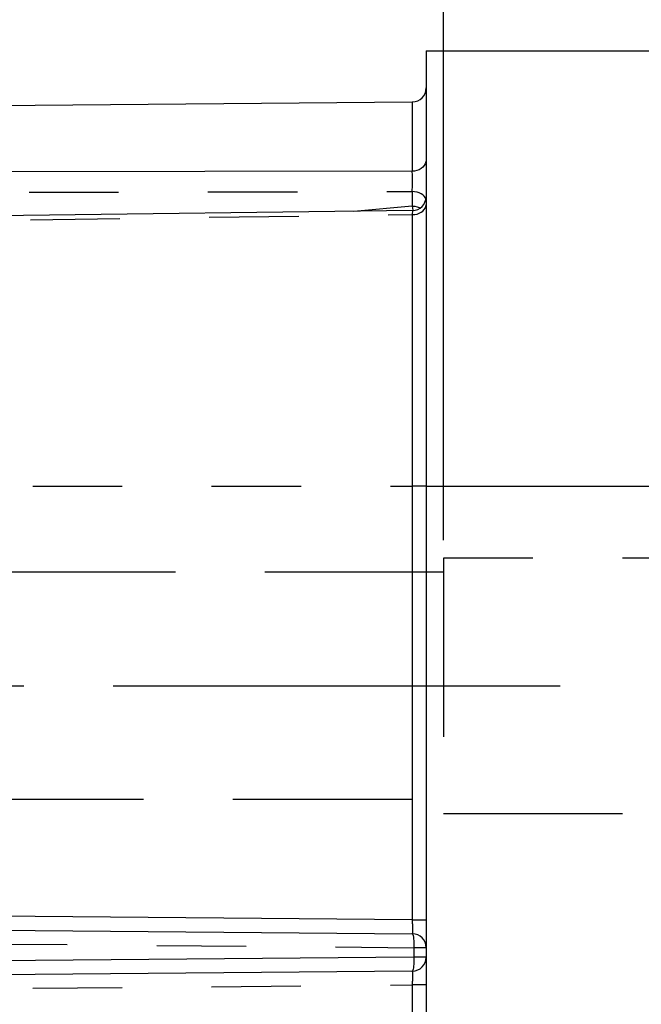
# Model space of a CAD drawing. Extents: x 2651 to 11825, y -3833 to 1075.
# Tile 441 of 656: x 4825 to 4842, y -3075 to -3048. Entities that reach past the tile are written whole.
import ezdxf

# ---------------------------------------------------------------- set-up
doc = ezdxf.new("R2010")
doc.units = 0
doc.header["$LTSCALE"] = 10
for name, pattern in [('CENTER', [2, 1.25, -0.25, 0.25, -0.25]), ('DASHED', [0.75, 0.5, -0.25]), ('PHANTOM', [2.5, 1.25, -0.25, 0.25, -0.25, 0.25, -0.25])]:
    doc.linetypes.add(name, pattern=pattern)
doc.layers.get('0').update_dxf_attribs({"linetype": 'CONTINUOUS'})
doc.layers.get('Defpoints').update_dxf_attribs({"linetype": 'CONTINUOUS'})
for name, color, linetype in [('108', 7, 'CONTINUOUS'), ('CEN', 1, 'CENTER'), ('DIM', 3, 'CONTINUOUS'), ('LAYER_108', 7, 'CONTINUOUS')]:
    doc.layers.add(name, color=color, linetype=linetype)
doc.styles.get("Standard").update_dxf_attribs({"font": 'romans.shx'})
doc.dimstyles.new('1-1', dxfattribs={"dimtxt": 2.5, "dimasz": 2.5, "dimexe": 1, "dimexo": 0.5, "dimtad": 0, "dimrnd": 1.38778e-17, "dimzin": 9, "dimdsep": 46, "dimtxsty": 'Standard', "dimblk": 'CLOSED', "dimcen": 0, "dimclrd": 3, "dimclre": 3, "dimclrt": 3, "dimazin": 2, "dimtfac": 0.75, "dimtofl": 0, "dimtmove": 0, "dimatfit": 3, "dimfxl": 0, "dimtolj": 1, "dimarcsym": 0})

# ---------------------------------------------------------------- blocks, each defined once
blk = doc.blocks.new('*D750')
at = {"layer": 'Defpoints', "color": 0}
for p in [(4836.454, -3042.546), (4836.454, -3062.788), (4876.454, -3109.358)]:
    blk.add_point(p, dxfattribs=at)
at = {"layer": 'DIM', "color": 3, "lineweight": -2}
blk.add_line((4836.454, -3062.288), (4836.454, -3042.546), dxfattribs=at)
at = {"layer": 'DIM', "color": 3, "insert": (4836.454, -3039.897), "char_height": 2.5, "attachment_point": 5, "rotation": 90}
blk.add_mtext('\\A1;40', dxfattribs=at)
blk = doc.blocks.new('_Closed')
at = {"color": 0, "linetype": 'ByBlock', "lineweight": -2}
for p, q in [((-1, 0.167), (0, 0)), ((-1, 0.167), (-1, -0.167)), ((0, 0), (-1, -0.167)), ((0, 0), (-1, 0))]:
    blk.add_line(p, q, dxfattribs=at)

msp = doc.modelspace()

# ---------------------------------------------------------------- linework, layer by layer
at = {"layer": '108', "color": 6, "linetype": 'DASHED'}
for p, q in [((4836.454, -3062.788), (4836.454, -3069.928)), ((4876.454, -3062.788), (4836.454, -3062.788)), ((4836.454, -3063.183), (4808.058, -3063.183)), ((4808.058, -3069.533), (4836.454, -3069.533)), ((4836.454, -3069.928), (4876.454, -3069.928))]:
    msp.add_line(p, q, dxfattribs=at)
at = {"layer": 'CEN'}
msp.add_line((4807.215, -3066.358), (4876.454, -3066.358), dxfattribs=at)
at = {"layer": 'LAYER_108', "color": 0, "linetype": 'Continuous'}
for p, q in [((4835.964, -3048.604), (4866.454, -3048.604)), ((4835.964, -3048.604), (4835.964, -3060.78)), ((4809.739, -3050.257), (4835.579, -3050.032)), ((4835.581, -3053.071), (4809.902, -3053.405)), ((4835.964, -3060.78), (4835.964, -3086.436)), ((4809.967, -3073.071), (4835.579, -3073.295)), ((4835.579, -3074.338), (4809.967, -3074.561))]:
    msp.add_line(p, q, dxfattribs=at)
at = {"layer": 'LAYER_108', "color": 253, "linetype": 'PHANTOM'}
for p, q in [((4835.579, -3050.032), (4835.579, -3051.972)), ((4835.579, -3051.972), (4809.865, -3052.012)), ((4809.865, -3052.586), (4835.579, -3052.54)), ((4835.579, -3052.54), (4835.579, -3052.947)), ((4835.579, -3052.947), (4833.94, -3053.093)), ((4835.581, -3053.071), (4835.579, -3053.185)), ((4809.904, -3053.526), (4835.579, -3053.185)), ((4835.579, -3053.185), (4835.579, -3060.78)), ((4809.967, -3060.78), (4835.579, -3060.78)), ((4835.579, -3060.78), (4835.579, -3072.906)), ((4835.964, -3060.78), (4835.579, -3060.78)), ((4835.964, -3060.78), (4866.454, -3060.78)), ((4835.579, -3072.906), (4809.967, -3072.683)), ((4835.579, -3072.906), (4835.964, -3072.906)), ((4808.431, -3073.446), (4835.623, -3073.683)), ((4835.623, -3073.683), (4835.623, -3073.949)), ((4835.964, -3073.683), (4835.623, -3073.683)), ((4835.623, -3073.949), (4808.431, -3074.186)), ((4835.964, -3073.949), (4835.623, -3073.949)), ((4809.967, -3074.95), (4835.579, -3074.726)), ((4835.964, -3074.726), (4835.579, -3074.726)), ((4835.579, -3074.726), (4835.579, -3086.699))]:
    msp.add_line(p, q, dxfattribs=at)
for points in [[(4835.964, -3051.653, 0), (4835.958, -3051.708, 0), (4835.941, -3051.762, 0), (4835.912, -3051.812, 0), (4835.873, -3051.858, 0), (4835.825, -3051.897, 0), (4835.77, -3051.929, 0), (4835.708, -3051.952, 0), (4835.643, -3051.967, 0), (4835.579, -3051.972, 0)], [(4835.959, -3052.748, 0), (4835.942, -3052.706, 0), (4835.913, -3052.666, 0), (4835.875, -3052.63, 0), (4835.827, -3052.599, 0), (4835.772, -3052.574, 0), (4835.711, -3052.555, 0), (4835.645, -3052.544, 0), (4835.579, -3052.54, 0)], [(4835.579, -3053.185, 0), (4835.646, -3053.181, 0), (4835.712, -3053.168, 0), (4835.773, -3053.147, 0), (4835.828, -3053.12, 0), (4835.875, -3053.086, 0), (4835.914, -3053.046, 0), (4835.942, -3053.003, 0), (4835.959, -3052.956, 0), (4835.964, -3052.911, 0)], [(4835.579, -3052.947, 0), (4835.646, -3052.952, 0), (4835.712, -3052.963, 0), (4835.773, -3052.982, 0), (4835.806, -3052.996, 0)], [(4835.579, -3052.947, 0), (4835.587, -3053.003, 0), (4835.595, -3053.064, 0), (4835.596, -3053.071, 0)], [(4835.579, -3072.906, 0), (4835.579, -3072.937, 0), (4835.579, -3072.967, 0), (4835.579, -3072.997, 0), (4835.58, -3073.026, 0), (4835.58, -3073.055, 0), (4835.58, -3073.083, 0), (4835.58, -3073.109, 0), (4835.58, -3073.135, 0), (4835.58, -3073.158, 0), (4835.58, -3073.181, 0), (4835.58, -3073.202, 0), (4835.58, -3073.22, 0), (4835.58, -3073.237, 0), (4835.58, -3073.252, 0), (4835.58, -3073.265, 0), (4835.58, -3073.276, 0), (4835.579, -3073.284, 0), (4835.579, -3073.29, 0), (4835.579, -3073.293, 0), (4835.579, -3073.295, 0)], [(4835.579, -3073.295, 0), (4835.587, -3073.301, 0), (4835.595, -3073.318, 0), (4835.602, -3073.347, 0), (4835.609, -3073.386, 0), (4835.614, -3073.434, 0), (4835.618, -3073.489, 0), (4835.621, -3073.551, 0), (4835.623, -3073.616, 0), (4835.623, -3073.683, 0)], [(4835.623, -3073.949, 0), (4835.623, -3074.017, 0), (4835.621, -3074.082, 0), (4835.618, -3074.143, 0), (4835.614, -3074.199, 0), (4835.609, -3074.247, 0), (4835.602, -3074.286, 0), (4835.595, -3074.314, 0), (4835.587, -3074.332, 0), (4835.579, -3074.338, 0)], [(4835.579, -3074.338, 0), (4835.579, -3074.339, 0), (4835.579, -3074.343, 0), (4835.579, -3074.348, 0), (4835.58, -3074.357, 0), (4835.58, -3074.367, 0), (4835.58, -3074.38, 0), (4835.58, -3074.395, 0), (4835.58, -3074.412, 0), (4835.58, -3074.431, 0), (4835.58, -3074.452, 0), (4835.58, -3074.474, 0), (4835.58, -3074.498, 0), (4835.58, -3074.523, 0), (4835.58, -3074.55, 0), (4835.58, -3074.578, 0), (4835.58, -3074.606, 0), (4835.579, -3074.636, 0), (4835.579, -3074.666, 0), (4835.579, -3074.696, 0), (4835.579, -3074.726, 0)]]:
    msp.add_polyline3d(points, dxfattribs=at)
at = {"layer": 'LAYER_108', "color": 0, "linetype": 'Continuous'}
for centre, radius, start, end in [((4835.576, -3049.643), 0.389, 270.5, 0), ((4835.576, -3052.683), 0.388, 270.6635, 359.8997), ((4835.576, -3073.683), 0.389, 0, 89.5), ((4835.576, -3073.949), 0.389, 270.5, 0)]:
    msp.add_arc(centre, radius, start, end, dxfattribs=at)
at = {"layer": 'LAYER_108', "color": 253, "linetype": 'PHANTOM'}
msp.add_arc((4813.317, -3052.229), 22.264, 359.2, 0.6625, dxfattribs=at)

# ---------------------------------------------------------------- dimensions: what is measured, and where the dimension line sits
at = {"layer": 'DIM'}
dim = msp.add_ordinate_dim(feature_location=(4836.454, -3062.788), offset=(0, 20.242), dtype=1, origin=(4876.454, -3109.358), dimstyle='1-1', dxfattribs=at)
dim.commit()
dim.dimension.update_dxf_attribs({"geometry": '*D750', "text_midpoint": (4836.454, -3039.897)})

doc.saveas('drawing.dxf')
